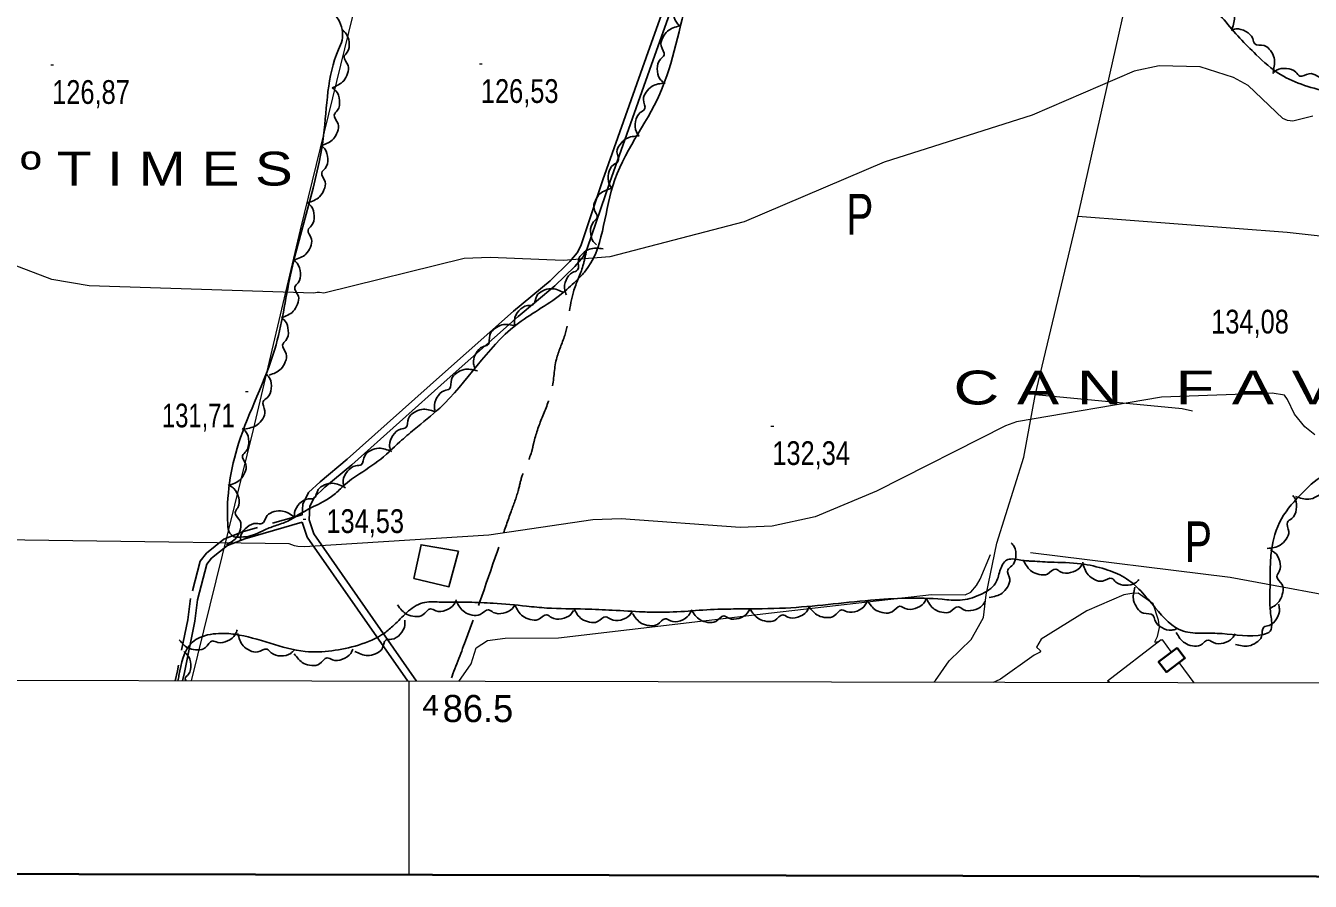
# Model space of a CAD drawing. Extents: x 483847 to 488453, y 4383581 to 4386795.
# Drawn here: x 486358.7 to 486832.5, y 4384057.5 to 4384372.9 of the extents above; entities that cross this region are included whole.
import ezdxf
from ezdxf.enums import TextEntityAlignment as Align

# ---------------------------------------------------------------- set-up
doc = ezdxf.new("R2010")
doc.units = 0
doc.header["$LTSCALE"] = 3.8
for name, pattern in [('DOTTED', [1.5, 0.3, -1.2]), ('LONG_DASHED', [7.5, 6, -1.5]), ('MEDIUM_DASHED', [4.5, 3, -1.5])]:
    doc.linetypes.add(name, pattern=pattern)
for name, color, linetype, lineweight in [('1', 7, 'Continuous', 13), ('2', 7, 'DOTTED', 13), ('21', 7, 'Continuous', 25), ('27', 7, 'Continuous', 25), ('38', 7, 'Continuous', 25), ('47', 7, 'Continuous', 35), ('51', 7, 'Continuous', 13), ('7', 7, 'Continuous', 13), ('9', 7, 'Continuous', 13)]:
    doc.layers.add(name, color=color, linetype=linetype, lineweight=lineweight)
doc.layers.add('31', color=7, linetype='Continuous')
doc.layers.add('5', color=7, linetype='Continuous')

msp = doc.modelspace()

# ---------------------------------------------------------------- linework, layer by layer
at = {"layer": '1'}
msp.add_line((486500, 4384131.24), (486500, 4384059.89), dxfattribs=at)
at = {"layer": '1', "lineweight": 35}
msp.add_lwpolyline([(484035.03, 4386519.58), (487752.53, 4386512.52), (487747.86, 4384057.52), (484030.36, 4384064.59)], close=True, dxfattribs=at)
at = {"layer": '1'}
msp.add_lwpolyline([(484105.5, 4386448.1), (487681.9, 4386441.2), (487678, 4384129), (484100.5, 4384135.8)], close=True, dxfattribs=at)
at = {"layer": '21'}
msp.add_lwpolyline([(486518.39, 4384179.25), (486514.82, 4384166.1), (486501.89, 4384169.13), (486504.54, 4384181.55)], close=True, dxfattribs=at)
at = {"layer": '27'}
for points in [[(486459.96, 4384385.16), (486471.27, 4384378.47), (486473.92, 4384375.28), (486475.39, 4384367.53), (486474.06, 4384364.1), (486468.58, 4384332.36), (486456.37, 4384281.06), (486450.57, 4384253.61), (486437.24, 4384218.91), (486433.21, 4384189.18), (486433.99, 4384185.86), (486436.3, 4384184.33), (486436.97, 4384184.32), (486441.1, 4384184.71), (486447.44, 4384187.32), (486451.82, 4384188.91), (486456.5, 4384190.87), (486459.83, 4384192.92), (486472.99, 4384200.46), (486476.65, 4384203.94), (486479.61, 4384206.22), (486488.62, 4384212.32), (486496.68, 4384219.48), (486502, 4384224.06), (486511.41, 4384231.95), (486539.46, 4384262.46), (486556.14, 4384273.86), (486561.61, 4384278.73), (486564.81, 4384282.06), (486575.24, 4384313.88), (486592.54, 4384347.7), (486603.35, 4384384.68), (486618.29, 4384417.11), (486623.74, 4384425.81), (486629.81, 4384440.88), (486633.7, 4384450.43), (486641.19, 4384465.26), (486647.57, 4384470.57), (486651.57, 4384471.86), (486660.8, 4384471.88), (486687.53, 4384468.12), (486716.08, 4384460.28), (486726.32, 4384457.36), (486741.64, 4384452.94), (486747.02, 4384451.28), (486753.15, 4384449.77), (486767.51, 4384446.79), (486778.5, 4384443.85), (486779.56, 4384439.11), (486777.41, 4384419.93), (486778.13, 4384412.87), (486779.55, 4384406.62), (486783.55, 4384398.31), (486789.34, 4384388.7), (486794.95, 4384381.79), (486806.53, 4384368.27), (486812.52, 4384362.18), (486821.5, 4384354.85), (486839.86, 4384348.2), (486856.39, 4384344.37), (486864.63, 4384343.12), (486886.87, 4384340.33), (486895.94, 4384339.52), (486904.04, 4384339.11), (486909.51, 4384338.95), (486913.63, 4384337.99), (486915.08, 4384334.37), (486915.66, 4384328.28), (486915.43, 4384322.74), (486912.42, 4384321.8), (486907.78, 4384322.62), (486895.36, 4384325.35), (486888.93, 4384326.49), (486882.24, 4384325.99), (486876.01, 4384320.37), (486872.23, 4384313.15), (486873.79, 4384307.2), (486881.33, 4384304.54), (486889.2, 4384303.6), (486900.97, 4384303.06), (486911.02, 4384302.54), (486921.15, 4384302.39), (486925.48, 4384301.06), (486928.7, 4384295.53), (486929.06, 4384289.07), (486922.67, 4384283.16), (486903.92, 4384283.43), (486890.73, 4384279.42), (486884.7, 4384267.35), (486876.54, 4384242.48), (486874.52, 4384232.45)], [(486599.9, 4384372.83), (486598.68, 4384374.13), (486597.73, 4384377.8), (486598.87, 4384381.31), (486600.22, 4384382.85), (486599.16, 4384386.25), (486599.7, 4384389.18), (486601.45, 4384391.65), (486605.98, 4384393.66)], [(486789.62, 4384388.08), (486791.37, 4384388.39), (486794.96, 4384387.15), (486797.26, 4384384.27), (486797.79, 4384382.28), (486801.21, 4384381.3), (486803.36, 4384379.23), (486804.46, 4384376.41), (486803.64, 4384371.52)], [(486475.26, 4384371.42), (486476.62, 4384370.28), (486478.01, 4384366.75), (486477.31, 4384363.13), (486476.15, 4384361.43), (486477.61, 4384358.19), (486477.43, 4384355.21), (486476, 4384352.55), (486471.74, 4384350)], [(486593.8, 4384352.01), (486592.59, 4384353.3), (486591.64, 4384356.98), (486592.79, 4384360.49), (486594.14, 4384362.03), (486593.09, 4384365.42), (486593.63, 4384368.36), (486595.38, 4384370.82), (486599.92, 4384372.83)], [(486803.31, 4384371.2), (486805.02, 4384371.66), (486808.71, 4384370.77), (486811.27, 4384368.11), (486811.99, 4384366.19), (486815.48, 4384365.52), (486817.81, 4384363.66), (486819.17, 4384360.96), (486818.81, 4384356.01)], [(486818.62, 4384355.28), (486819.99, 4384356.41), (486823.72, 4384357.12), (486827.15, 4384355.76), (486828.6, 4384354.31), (486832.06, 4384355.15), (486834.95, 4384354.42), (486837.31, 4384352.52), (486839.02, 4384347.87)], [(486584.89, 4384332.28), (486583.92, 4384333.77), (486583.63, 4384337.55), (486585.37, 4384340.81), (486586.98, 4384342.09), (486586.53, 4384345.61), (486587.58, 4384348.41), (486589.73, 4384350.53), (486594.54, 4384351.72)], [(486471.78, 4384350), (486473.13, 4384348.84), (486474.45, 4384345.28), (486473.69, 4384341.67), (486472.5, 4384340), (486473.91, 4384336.73), (486473.67, 4384333.76), (486472.2, 4384331.12), (486467.9, 4384328.65)], [(486574.81, 4384313.07), (486573.88, 4384314.58), (486573.68, 4384318.36), (486575.5, 4384321.58), (486577.14, 4384322.82), (486576.78, 4384326.35), (486577.9, 4384329.12), (486580.1, 4384331.19), (486584.94, 4384332.26)], [(486467.71, 4384328.69), (486468.99, 4384327.46), (486470.12, 4384323.84), (486469.16, 4384320.27), (486467.88, 4384318.66), (486469.11, 4384315.33), (486468.71, 4384312.37), (486467.1, 4384309.81), (486462.67, 4384307.58)], [(486569.26, 4384292.06), (486568.03, 4384293.34), (486567.02, 4384296.99), (486568.1, 4384300.52), (486569.43, 4384302.09), (486568.31, 4384305.46), (486568.8, 4384308.41), (486570.51, 4384310.91), (486575.01, 4384312.99)], [(486462.68, 4384307.58), (486463.96, 4384306.35), (486465.09, 4384302.73), (486464.13, 4384299.16), (486462.85, 4384297.55), (486464.09, 4384294.22), (486463.69, 4384291.26), (486462.07, 4384288.7), (486457.65, 4384286.47)], [(486558.16, 4384273.66), (486557.52, 4384275.32), (486558.02, 4384279.08), (486560.4, 4384281.9), (486562.24, 4384282.82), (486562.53, 4384286.37), (486564.14, 4384288.88), (486566.68, 4384290.51), (486571.64, 4384290.67)], [(486457.52, 4384286.5), (486458.83, 4384285.3), (486460.05, 4384281.71), (486459.18, 4384278.12), (486457.94, 4384276.48), (486459.26, 4384273.18), (486458.94, 4384270.21), (486457.38, 4384267.61), (486453.01, 4384265.27)], [(486539.08, 4384262.57), (486538.98, 4384264.35), (486540.63, 4384267.76), (486543.77, 4384269.71), (486545.8, 4384270.01), (486547.18, 4384273.28), (486549.49, 4384275.17), (486552.42, 4384275.93), (486557.18, 4384274.54)], [(486453.03, 4384265.27), (486454.34, 4384264.07), (486455.56, 4384260.48), (486454.7, 4384256.89), (486453.46, 4384255.25), (486454.78, 4384251.95), (486454.46, 4384248.98), (486452.91, 4384246.39), (486448.54, 4384244.03)], [(486524.35, 4384246.54), (486523.86, 4384248.25), (486524.7, 4384251.95), (486527.32, 4384254.55), (486529.23, 4384255.3), (486529.84, 4384258.8), (486531.66, 4384261.16), (486534.34, 4384262.56), (486539.3, 4384262.27)], [(486509.87, 4384230.42), (486509.43, 4384232.14), (486510.38, 4384235.81), (486513.08, 4384238.33), (486515.02, 4384239.02), (486515.74, 4384242.5), (486517.64, 4384244.81), (486520.36, 4384246.12), (486525.3, 4384245.68)], [(486447.63, 4384244.28), (486448.7, 4384242.87), (486449.26, 4384239.11), (486447.76, 4384235.74), (486446.25, 4384234.35), (486446.95, 4384230.86), (486446.11, 4384228), (486444.11, 4384225.73), (486439.39, 4384224.2)], [(486874.52, 4384232.45), (486873.18, 4384222.27), (486869.85, 4384215.56), (486852.95, 4384209.12), (486845.07, 4384209.09), (486838.6, 4384207.68), (486829.8, 4384200.9), (486821.86, 4384191.11), (486818.16, 4384179.23), (486817.69, 4384172.56), (486817.61, 4384162.06), (486817.76, 4384156.88), (486818.21, 4384151.39), (486817.66, 4384149.68), (486815.24, 4384148.51), (486799.94, 4384148.81), (486792.66, 4384148.98), (486785.7, 4384149.68), (486775.31, 4384158.31), (486763.92, 4384169.51), (486756.83, 4384172.53), (486747.93, 4384174.54), (486736.54, 4384175.15), (486728.96, 4384175.56), (486727.54, 4384175.65), (486725.14, 4384175.99), (486720.49, 4384175.91), (486718.03, 4384171.89), (486716.39, 4384167.41), (486710.55, 4384163.07), (486703.32, 4384161.14), (486696.72, 4384161.46), (486670.3, 4384161.09), (486638.9, 4384158.24), (486621.63, 4384157.89), (486613.98, 4384157.77), (486592.05, 4384156.66), (486586.5, 4384156.82), (486575.03, 4384157.43), (486565.06, 4384157.87), (486550.88, 4384158.23), (486543.46, 4384158.93), (486531.09, 4384160.01), (486522.17, 4384160.36), (486511.22, 4384160.44), (486505.13, 4384160.16), (486499.23, 4384156.56), (486494.51, 4384151.9), (486491.02, 4384149.03), (486481.42, 4384144.59), (486471.56, 4384142.48), (486461.81, 4384142.24), (486435.86, 4384148.54), (486429.86, 4384148.85), (486425.8, 4384148.31), (486422.94, 4384147.38), (486420.21, 4384145.62), (486415.23, 4384133.38), (486414.83, 4384131.4)], [(486493.21, 4384216.5), (486492.89, 4384218.25), (486494.1, 4384221.85), (486496.97, 4384224.17), (486498.95, 4384224.72), (486499.91, 4384228.14), (486501.97, 4384230.31), (486504.77, 4384231.43), (486509.67, 4384230.64)], [(486438.6, 4384224.46), (486439.88, 4384223.22), (486440.98, 4384219.59), (486439.99, 4384216.03), (486438.7, 4384214.43), (486439.91, 4384211.09), (486439.49, 4384208.13), (486437.86, 4384205.59), (486433.41, 4384203.39)], [(486475.95, 4384203.41), (486475.8, 4384205.18), (486477.35, 4384208.64), (486480.44, 4384210.67), (486482.46, 4384211.03), (486483.75, 4384214.35), (486486, 4384216.3), (486488.91, 4384217.14), (486493.71, 4384215.88)], [(486844.27, 4384212.6), (486844.49, 4384210.84), (486843.09, 4384207.31), (486840.1, 4384205.15), (486838.1, 4384204.7), (486836.95, 4384201.34), (486834.79, 4384199.29), (486831.92, 4384198.32), (486827.07, 4384199.37)], [(486457.87, 4384191.61), (486457.88, 4384193.39), (486459.71, 4384196.71), (486462.95, 4384198.48), (486465, 4384198.67), (486466.56, 4384201.86), (486468.97, 4384203.62), (486471.93, 4384204.22), (486476.61, 4384202.57)], [(486434.04, 4384203.24), (486435.52, 4384202.26), (486437.26, 4384198.89), (486436.93, 4384195.21), (486435.95, 4384193.4), (486437.75, 4384190.33), (486437.87, 4384187.35), (486436.72, 4384184.55), (486432.75, 4384181.58)], [(486825.99, 4384199.75), (486826.98, 4384198.28), (486827.33, 4384194.5), (486825.64, 4384191.22), (486824.05, 4384189.92), (486824.55, 4384186.4), (486823.54, 4384183.59), (486821.43, 4384181.43), (486816.63, 4384180.18)], [(486437.88, 4384183.23), (486438.1, 4384184.99), (486440.34, 4384188.05), (486443.77, 4384189.41), (486445.82, 4384189.34), (486447.77, 4384192.31), (486450.38, 4384193.76), (486453.4, 4384193.98), (486457.83, 4384191.76)], [(486722.21, 4384182.26), (486723.29, 4384180.86), (486723.87, 4384177.11), (486722.39, 4384173.73), (486720.89, 4384172.33), (486721.61, 4384168.85), (486720.78, 4384165.98), (486718.8, 4384163.69), (486714.09, 4384162.14)], [(486748.41, 4384174.51), (486747.43, 4384173.03), (486744.07, 4384171.27), (486740.39, 4384171.58), (486738.58, 4384172.55), (486735.52, 4384170.74), (486732.54, 4384170.6), (486729.73, 4384171.73), (486726.74, 4384175.68)], [(486817.79, 4384179.64), (486819.31, 4384178.72), (486821.2, 4384175.43), (486821.04, 4384171.74), (486820.14, 4384169.89), (486822.07, 4384166.9), (486822.32, 4384163.93), (486821.3, 4384161.08), (486817.46, 4384157.94)], [(486769.3, 4384168.71), (486767.99, 4384167.51), (486764.3, 4384166.61), (486760.81, 4384167.8), (486759.28, 4384169.17), (486755.87, 4384168.16), (486752.95, 4384168.74), (486750.5, 4384170.52), (486748.55, 4384175.08)], [(486783.08, 4384150.52), (486781.36, 4384150.08), (486777.68, 4384151.01), (486775.16, 4384153.71), (486774.46, 4384155.64), (486770.97, 4384156.34), (486768.66, 4384158.23), (486767.34, 4384160.95), (486767.76, 4384165.89)], [(486517.46, 4384161.21), (486516.7, 4384159.61), (486513.61, 4384157.4), (486509.93, 4384157.2), (486508, 4384157.91), (486505.22, 4384155.69), (486502.28, 4384155.14), (486499.35, 4384155.87), (486495.84, 4384159.38)], [(486690.8, 4384161.63), (486689.94, 4384160.07), (486686.74, 4384158.05), (486683.04, 4384158.06), (486681.16, 4384158.88), (486678.25, 4384156.84), (486675.29, 4384156.46), (486672.41, 4384157.36), (486669.11, 4384161.07)], [(486712.49, 4384160.69), (486711.51, 4384159.21), (486708.16, 4384157.43), (486704.48, 4384157.72), (486702.67, 4384158.68), (486699.61, 4384156.86), (486696.63, 4384156.7), (486693.82, 4384157.82), (486690.81, 4384161.76)], [(486539.18, 4384159.58), (486538.2, 4384158.1), (486534.84, 4384156.34), (486531.16, 4384156.64), (486529.35, 4384157.61), (486526.29, 4384155.8), (486523.31, 4384155.65), (486520.5, 4384156.78), (486517.51, 4384160.74)], [(486560.77, 4384157.33), (486559.73, 4384155.89), (486556.31, 4384154.25), (486552.65, 4384154.7), (486550.87, 4384155.73), (486547.75, 4384154.04), (486544.76, 4384154.01), (486542, 4384155.24), (486539.16, 4384159.3)], [(486582.48, 4384157.09), (486581.52, 4384155.6), (486578.17, 4384153.81), (486574.49, 4384154.09), (486572.67, 4384155.05), (486569.62, 4384153.21), (486566.64, 4384153.05), (486563.83, 4384154.16), (486560.81, 4384158.09)], [(486604.16, 4384157.23), (486603.33, 4384155.66), (486600.17, 4384153.57), (486596.48, 4384153.51), (486594.58, 4384154.29), (486591.71, 4384152.18), (486588.76, 4384151.74), (486585.86, 4384152.58), (486582.48, 4384156.22)], [(486625.84, 4384157.96), (486624.97, 4384156.41), (486621.74, 4384154.42), (486618.05, 4384154.47), (486616.17, 4384155.31), (486613.25, 4384153.3), (486610.28, 4384152.95), (486607.41, 4384153.89), (486604.15, 4384157.62)], [(486647.54, 4384158.43), (486646.67, 4384156.88), (486643.46, 4384154.87), (486639.76, 4384154.9), (486637.89, 4384155.73), (486634.97, 4384153.69), (486632.01, 4384153.33), (486629.13, 4384154.24), (486625.84, 4384157.96)], [(486669.12, 4384160.97), (486668.37, 4384159.37), (486665.31, 4384157.12), (486661.63, 4384156.87), (486659.69, 4384157.56), (486656.94, 4384155.31), (486654.01, 4384154.72), (486651.07, 4384155.42), (486647.52, 4384158.88)], [(486820.72, 4384159.66), (486821.11, 4384157.93), (486820.05, 4384154.28), (486817.29, 4384151.84), (486815.34, 4384151.21), (486814.51, 4384147.75), (486812.56, 4384145.5), (486809.79, 4384144.26), (486804.87, 4384144.84)], [(486498.52, 4384153.7), (486498.57, 4384151.93), (486496.83, 4384148.56), (486493.63, 4384146.7), (486491.6, 4384146.46), (486490.12, 4384143.22), (486487.76, 4384141.39), (486484.82, 4384140.71), (486480.1, 4384142.24)], [(486436.69, 4384150.22), (486436.06, 4384148.56), (486433.19, 4384146.09), (486429.54, 4384145.56), (486427.55, 4384146.09), (486424.98, 4384143.64), (486422.11, 4384142.83), (486419.12, 4384143.3), (486415.31, 4384146.48)], [(486457.74, 4384142.74), (486456.44, 4384141.53), (486452.77, 4384140.59), (486449.26, 4384141.73), (486447.72, 4384143.09), (486444.32, 4384142.03), (486441.39, 4384142.58), (486438.92, 4384144.33), (486436.92, 4384148.87)], [(486804.73, 4384148.69), (486803.79, 4384147.19), (486800.49, 4384145.32), (486796.8, 4384145.52), (486794.96, 4384146.43), (486791.96, 4384144.54), (486788.98, 4384144.31), (486786.15, 4384145.35), (486783.04, 4384149.22)], [(486416.99, 4384142.17), (486418.31, 4384140.99), (486419.58, 4384137.41), (486418.74, 4384133.82), (486417.53, 4384132.16), (486417.84, 4384131.4)], [(486479.38, 4384143.13), (486478.61, 4384141.53), (486475.52, 4384139.33), (486471.83, 4384139.13), (486469.91, 4384139.84), (486467.12, 4384137.64), (486464.18, 4384137.09), (486461.25, 4384137.84), (486457.75, 4384141.35)]]:
    msp.add_spline(points, degree=3, dxfattribs=at)
at = {"layer": '38'}
for points in [[(486871.62, 4384959.34), (486801.55, 4384921.35), (486796.15, 4384918.79), (486793.78, 4384916.77), (486789.64, 4384913.03), (486787.19, 4384909.74), (486785.59, 4384906.31), (486783.89, 4384903.32), (486782.07, 4384899.65), (486779.7, 4384894.15), (486771.31, 4384868.35), (486749.34, 4384806.96), (486719.71, 4384723.87), (486691.28, 4384645.79), (486672.37, 4384593.39), (486657.19, 4384549.7), (486638.22, 4384498.21), (486619.96, 4384444), (486590.17, 4384360.22), (486574.09, 4384315.2)], [(486715.84, 4384721.3), (486688.69, 4384646.72), (486669.78, 4384594.3), (486654.6, 4384550.63), (486635.63, 4384499.12), (486617.37, 4384444.9), (486587.58, 4384361.15), (486571.6, 4384316.04)], [(486571.6, 4384316.04), (486563.4, 4384291.77), (486562.11, 4384289.15), (486559.35, 4384285.91), (486552.13, 4384278.88), (486538.63, 4384267.62), (486512.4, 4384244.42), (486477.22, 4384213.04), (486467.26, 4384204.7), (486463.04, 4384200.76), (486460.89, 4384196.52), (486460.68, 4384192.63)], [(486574.09, 4384315.2), (486565.83, 4384290.77), (486564.33, 4384287.7), (486561.27, 4384284.11), (486553.89, 4384276.93), (486540.34, 4384265.63), (486514.14, 4384242.45), (486478.94, 4384211.05), (486469, 4384202.73), (486465.17, 4384199.15), (486463.48, 4384195.83), (486463.2, 4384190.75), (486464.93, 4384185.53), (486502.89, 4384131.23)], [(486460.73, 4384189.89), (486439.56, 4384183.79), (486433.17, 4384181.3), (486427.29, 4384176.58), (486425.5, 4384174.34), (486422.05, 4384161.2), (486421.12, 4384153.45), (486417.23, 4384134.51), (486416.5, 4384131.4)], [(486460.73, 4384189.89), (486462.56, 4384184.34), (486499.67, 4384131.24)]]:
    msp.add_lwpolyline(points, dxfattribs=at)
at = {"layer": '38', "linetype": 'MEDIUM_DASHED'}
msp.add_lwpolyline([(486460.68, 4384192.63), (486438.71, 4384186.3), (486431.83, 4384183.63), (486425.41, 4384178.46), (486423.08, 4384175.56), (486419.44, 4384161.69), (486418.5, 4384153.88), (486414.64, 4384135.08), (486413.78, 4384131.4)], dxfattribs=at)
at = {"layer": '38', "linetype": 'LONG_DASHED'}
msp.add_spline([(486565.43, 4384289.66), (486564.24, 4384284.39), (486560.73, 4384274.77), (486557.49, 4384258.68), (486554.44, 4384249.94), (486552.78, 4384238.71), (486549.42, 4384229.08), (486546.2, 4384219.6), (486545.25, 4384215.71), (486541.82, 4384207.05), (486540.32, 4384201.37), (486537.73, 4384193.83), (486534.29, 4384183.98), (486520.92, 4384146.12), (486515.22, 4384131.21)], degree=3, dxfattribs=at)
at = {"layer": '47'}
msp.add_lwpolyline([(486783.36, 4384143.57), (486776.54, 4384138.38), (486779.4, 4384134.62), (486786.22, 4384139.81)], close=True, dxfattribs=at)
at = {"layer": '51'}
for points in [[(486589.29, 4384880.5), (486585.74, 4384858.26), (486569.33, 4384770.93), (486562.25, 4384732.39), (486555.47, 4384688.22), (486548.63, 4384656.42), (486542.87, 4384630.84), (486533.42, 4384589.86), (486532.52, 4384589.5), (486512.19, 4384511.3), (486491.17, 4384426.66), (486479.19, 4384376.33), (486459.91, 4384297.67)], [(486693.65, 4384130.87), (486694.27, 4384131.56), (486699.32, 4384138.77), (486707.39, 4384146.68), (486710.16, 4384151.44), (486711.93, 4384154.79), (486712.95, 4384163.11), (486716.9, 4384182.11), (486726.81, 4384213.86), (486731.04, 4384236.61), (486747.08, 4384303.99), (486778, 4384441.19)], [(486746.78, 4384302.72), (486823.97, 4384296.81), (486888.4, 4384289.58), (486914.63, 4384287.48), (486912.98, 4384276.85)], [(486459.91, 4384297.67), (486442.57, 4384224.08), (486419.75, 4384131.39)], [(486731.13, 4384236.97), (486785.22, 4384231.78), (486789.03, 4384230.9)], [(486518.49, 4384131.2), (486523.04, 4384137.61), (486524.86, 4384143.59), (486529.02, 4384146.23), (486535.56, 4384147.11), (486555.15, 4384147.28), (486633.77, 4384156.44), (486692.77, 4384163.17), (486705.15, 4384163.14), (486707.26, 4384164.09), (486709.4, 4384166.53), (486710.78, 4384168.92), (486714.52, 4384178.02)], [(486729.31, 4384178.71), (486802.94, 4384169.62), (486854.65, 4384160.03), (486933.64, 4384148.09), (486936.85, 4384153.15)], [(486758.44, 4384130.75), (486757.67, 4384131.4), (486777.47, 4384146.58)]]:
    msp.add_lwpolyline(points, dxfattribs=at)
at = {"layer": '7'}
for p, q in [((486367.98, 4384358.41), (486368.98, 4384358.41)), ((486526.09, 4384358.77), (486527.09, 4384358.77)), ((486439.79, 4384238), (486440.79, 4384238)), ((486633.58, 4384225.32), (486634.58, 4384225.32)), ((486461.03, 4384190.95), (486462.03, 4384190.95))]:
    msp.add_line(p, q, dxfattribs=at)
at = {"layer": '9'}
msp.add_line((486789.69, 4384130.69), (486784.12, 4384138.21), dxfattribs=at)
for points in [[(486833.44, 4384339.47), (486825.99, 4384337.62), (486824.12, 4384337.93), (486822.33, 4384338.6), (486809.54, 4384350.83), (486804.19, 4384353.78), (486791.82, 4384357.65), (486776.71, 4384358.07), (486767.47, 4384356.15), (486729.95, 4384339.85), (486675.38, 4384322.57), (486623.68, 4384300.61), (486574.11, 4384287.69), (486556.9, 4384286.34), (486530.01, 4384287.41), (486520.38, 4384287.03), (486468.69, 4384274.33), (486467.03, 4384274.52), (486466.21, 4384274.52), (486464.94, 4384274.31), (486382.12, 4384276.97), (486368.29, 4384279.35), (486351.22, 4384285.82)], [(486834.2, 4384222.11), (486830.43, 4384224.98), (486826.6, 4384229.73), (486824.1, 4384235.03), (486822.99, 4384236.7), (486818.42, 4384237.37), (486777.6, 4384235.89), (486724.15, 4384226.92), (486720.13, 4384225.34), (486672.5, 4384201.32), (486649.83, 4384191.88), (486634, 4384188.46), (486622.16, 4384187.91), (486578.29, 4384191.09), (486567.84, 4384190.71), (486529.46, 4384185.04), (486461.56, 4384180.78), (486459.05, 4384180.9), (486457.81, 4384181.14), (486455.84, 4384181.91), (486313.84, 4384183.88)], [(486781.31, 4384142.01), (486778.08, 4384146.36), (486777.82, 4384146.49), (486777.64, 4384146.44), (486777.41, 4384146.35), (486776.22, 4384145.74), (486775.31, 4384145.53), (486775.26, 4384145.7), (486775.31, 4384145.97), (486776.19, 4384147.77), (486776.82, 4384151.11), (486776.45, 4384153.72), (486774.5, 4384159.82), (486769.05, 4384163.66), (486766.61, 4384163.61), (486763.76, 4384163.08), (486750.06, 4384157.15), (486733.25, 4384146.71), (486731.51, 4384143.87), (486732.77, 4384142.74), (486732.93, 4384142.51), (486733, 4384142.3), (486732.55, 4384141.81), (486730.69, 4384140.82), (486718.19, 4384132.06), (486716.37, 4384131.11), (486715.47, 4384130.83)]]:
    msp.add_lwpolyline(points, dxfattribs=at)

# ---------------------------------------------------------------- texts
at = {"layer": '2', "width": 1.1}
msp.add_text('4', height=7.5, rotation=359.891, dxfattribs=at).set_placement((486504.99, 4384118.73))
at = {"layer": '2'}
msp.add_text('86.5', height=10, rotation=359.891, dxfattribs=at).set_placement((486512.48, 4384116.22))
at = {"layer": '31', "width": 0.75}
for p in [(486666.34, 4384295.86), (486791.22, 4384175.15)]:
    msp.add_text('P', height=15, dxfattribs=at).set_placement(p, align=Align.CENTER)
at = {"layer": '5'}
for s, width, p in [('S E S   L L E G º T I M E S', 1.25, (486209.42, 4384313.94)), ('C A N   F A V A', 1.4, (486700.89, 4384233.25))]:
    msp.add_text(s, height=12.49, dxfattribs=dict(at, width=width)).set_placement(p)
at = {"layer": '7'}
for s, width, p in [('126,87', 0.8, (486368.48, 4384344.04)), ('126,53', 0.8, (486526.59, 4384344.4)), ('134,08', 0.8, (486795.94, 4384259.41)), ('131,71', 0.75, (486408.95, 4384224.81)), ('132,34', 0.8, (486634.08, 4384210.95)), ('134,53', 0.8, (486469.61, 4384185.89))]:
    msp.add_text(s, height=8.75, dxfattribs=dict(at, width=width)).set_placement(p)

doc.saveas('drawing.dxf')
